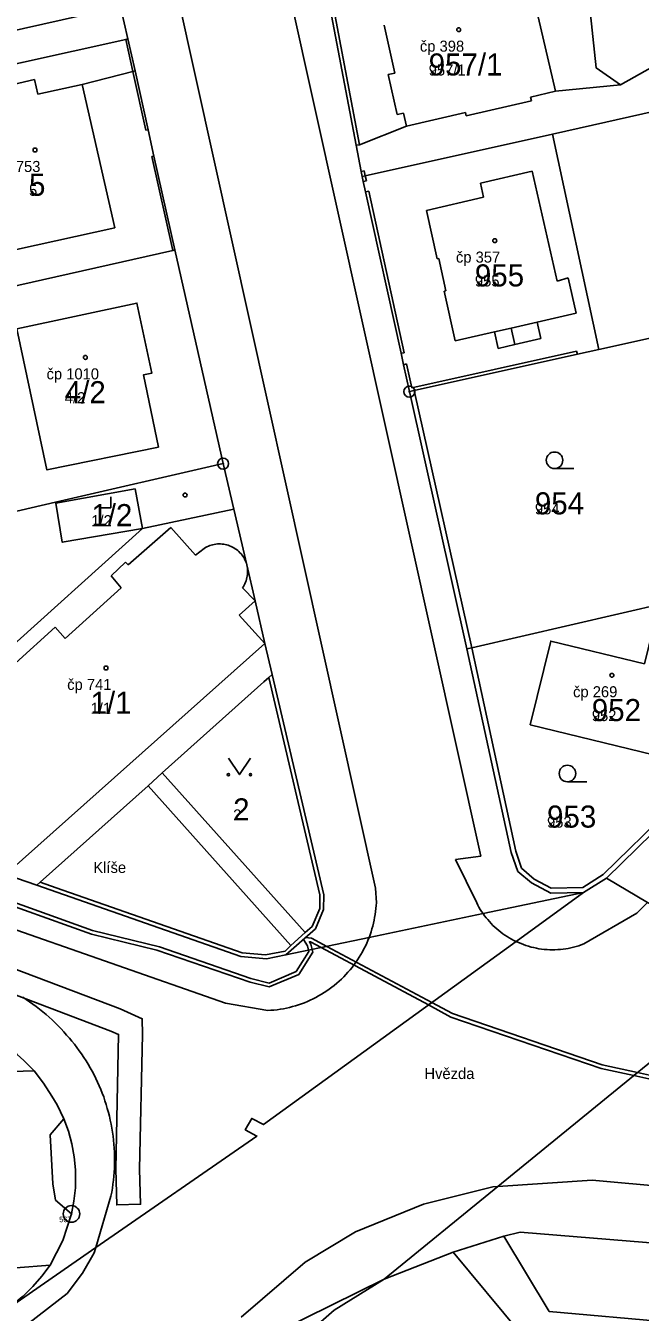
# Model space of a CAD drawing. Extents: x -763628 to -761565, y -976033 to -973833.
# Drawn here: x -762312.8 to -762257, y -975015.7 to -974899.1 of the extents above; entities that cross this region are included whole.
import ezdxf

# ---------------------------------------------------------------- set-up
doc = ezdxf.new("R2010")
doc.units = 0
for name, color, linetype in [('KN_cisla parcel 1000', 7, 'Continuous'), ('KN_cisla parcel 500', 7, 'Continuous'), ('KN_cisla popisna 500', 7, 'Continuous'), ('KN_hranice parcel', 7, 'Continuous'), ('KN_popisy', 7, 'Continuous'), ('KN_vecna bremena', 7, 'Continuous'), ('KN_vnitrni kresba parcel', 7, 'Continuous'), ('KN_znacky bodu BP', 7, 'Continuous'), ('KN_znacky budov', 7, 'Continuous'), ('KN_znacky kultur', 7, 'Continuous')]:
    doc.layers.add(name, color=color, linetype=linetype)

msp = doc.modelspace()

# ---------------------------------------------------------------- linework, layer by layer
at = {"layer": 'KN_hranice parcel'}
for p, q in [((-762303.49, -974900.35), (-762304.18, -974897.43)), ((-762302.84, -974903.25), (-762303.49, -974900.35)), ((-762248.07, -974905.17), (-762264.98, -974908.96)), ((-762260.79, -974928.49), (-762264.98, -974908.96)), ((-762294.86, -974938.82), (-762299.24, -974919.46)), ((-762248.82, -974925.83), (-762260.79, -974928.49)), ((-762277.97, -974932.3), (-762272.75, -974955.6)), ((-762294.86, -974938.82), (-762310.05, -974942.31)), ((-762310.05, -974942.31), (-762327.52, -974946.33)), ((-762310.05, -974942.31), (-762310.04, -974942.39)), ((-762302.16, -974944.7), (-762320.22, -974960.95)), ((-762262.18, -974977.69), (-762260.1, -974976.38))]:
    msp.add_line(p, q, dxfattribs=at)
for points in [[(-762249.46, -974899.24), (-762258.84, -974904.5), (-762261.03, -974902.97), (-762262.22, -974891.84), (-762259.64, -974891.25), (-762260.09, -974889.3)], [(-762285.61, -974895.17), (-762282.8, -974909.98), (-762282.35, -974912.35), (-762282.26, -974912.82)], [(-762304.18, -974897.43), (-762304.47, -974897.5), (-762324.99, -974902.1)], [(-762303.49, -974900.35), (-762303.68, -974900.39), (-762322.55, -974904.57)], [(-762322.55, -974904.57), (-762320.54, -974913.6), (-762318.99, -974920.6), (-762304.69, -974917.45), (-762307.63, -974904.46), (-762303.04, -974903.3), (-762302.84, -974903.25)], [(-762299.24, -974919.46), (-762301.13, -974910.97), (-762301.66, -974908.57), (-762302.84, -974903.25)], [(-762264.98, -974908.96), (-762281.97, -974912.76), (-762282.26, -974912.82)], [(-762282.26, -974912.82), (-762282.16, -974913.26), (-762281.95, -974914.21), (-762278.73, -974928.83), (-762278.51, -974929.86), (-762277.97, -974932.3)], [(-762299.24, -974919.46), (-762299.43, -974919.5), (-762333.42, -974927.16)], [(-762300.73, -974937.33), (-762310.84, -974939.39), (-762313.56, -974926.6), (-762302.67, -974924.28), (-762301.32, -974930.62), (-762302.09, -974930.78), (-762300.73, -974937.33)], [(-762260.79, -974928.49), (-762262.74, -974928.92), (-762277.53, -974932.2), (-762277.97, -974932.3)], [(-762290.41, -974957.93), (-762291.07, -974955.12), (-762291.95, -974951.24), (-762292.7, -974947.99), (-762293.9, -974942.95), (-762294.86, -974938.82)], [(-762310.04, -974942.39), (-762302.85, -974941.11), (-762302.16, -974944.7)], [(-762310.04, -974942.39), (-762309.44, -974945.94), (-762302.16, -974944.7)], [(-762250.1, -974950.37), (-762272.31, -974955.5), (-762272.75, -974955.6)], [(-762267.02, -974962.48), (-762254.71, -974965.47), (-762254.02, -974962.83), (-762252.43, -974963.25), (-762252.08, -974962.07), (-762251.8, -974962.14), (-762250.85, -974958.37), (-762251.26, -974958.27), (-762250.48, -974955.06), (-762255.88, -974953.76), (-762256.66, -974956.96), (-762265.16, -974954.9), (-762267.02, -974962.48)], [(-762272.75, -974955.6), (-762268.75, -974974.04), (-762268.13, -974975.77), (-762266.91, -974976.81), (-762265.16, -974977.75), (-762262.18, -974977.69)], [(-762311.75, -974977.02), (-762311.45, -974976.75), (-762301.67, -974968), (-762300.38, -974966.85), (-762291.16, -974958.6), (-762290.71, -974958.2), (-762290.41, -974957.93)], [(-762289.16, -974983.33), (-762286.49, -974980.96), (-762285.75, -974979.22), (-762285.72, -974977.9), (-762290.41, -974957.93)], [(-762260.1, -974976.38), (-762243.34, -974960.01), (-762242.56, -974959.24), (-762242.22, -974958.91)], [(-762330.7, -974970.38), (-762324.28, -974972.64), (-762321.09, -974973.71), (-762314.47, -974976.07), (-762311.75, -974977.02)], [(-762311.75, -974977.02), (-762293.25, -974983.48), (-762290.94, -974983.68), (-762289.16, -974983.33)], [(-762260.1, -974976.38), (-762256.37, -974978.58), (-762249.33, -974982.41), (-762245.93, -974984.75)], [(-762314.63, -975015.54), (-762306.4, -975009.85), (-762291.79, -974999.74), (-762292.85, -974999.18), (-762292.27, -974998.14), (-762291.21, -974998.7), (-762268.3, -974982.12), (-762262.18, -974977.69)], [(-762262.18, -974977.69), (-762271.29, -974979.59), (-762281.62, -974981.75), (-762289.16, -974983.33)], [(-762245.93, -974984.75), (-762251.76, -974989.5), (-762269.95, -975004.31), (-762280.27, -975012.71)], [(-762308.61, -975006.8), (-762308.39, -975005.63), (-762308.26, -975004.44), (-762308.24, -975003.24), (-762308.26, -975002.81), (-762308.37, -975001.62), (-762308.58, -975000.45), (-762308.89, -974999.29), (-762309.29, -974998.17), (-762309.92, -974996.91), (-762310.38, -974996.12), (-762311.15, -974994.95), (-762312, -974993.83), (-762312.93, -974992.9), (-762313.53, -974992.37), (-762314.56, -974991.56), (-762315.66, -974990.84), (-762316.8, -974990.2)], [(-762310.55, -975011.45), (-762309.39, -975009.2), (-762308.61, -975006.8)], [(-762208.31, -975015.26), (-762210.64, -975013.14), (-762267.92, -975008.46), (-762269.4, -975008.83), (-762274, -975010.26), (-762280.27, -975012.71)], [(-762314.03, -975015.11), (-762313.07, -975014.32), (-762312.99, -975014.25), (-762312.1, -975013.39), (-762311.29, -975012.45), (-762310.55, -975011.45)], [(-762322.54, -975033.61), (-762315.64, -975030.2), (-762297.02, -975020.99), (-762280.27, -975012.71)], [(-762280.27, -975012.71), (-762284.78, -975015.52), (-762290.56, -975020.56), (-762293.21, -975023.84), (-762295.19, -975027.32), (-762296.81, -975030.19), (-762298.15, -975032.54), (-762300.07, -975039.25), (-762312.93, -975099.52)]]:
    msp.add_lwpolyline(points, dxfattribs=at)
at = {"layer": 'KN_vecna bremena'}
for points in [[(-762335.01, -974978.87), (-762305.03, -974990.23), (-762304.34, -974990.54), (-762304.59, -975002.75), (-762304.51, -975005.99), (-762302.35, -975005.93), (-762302.43, -975002.75), (-762302.18, -974990.54), (-762302.2, -974989.12), (-762304.21, -974988.23), (-762334.8, -974976.64)], [(-762318.97, -974977.09), (-762306.8, -974981.44), (-762300.86, -974982.91), (-762292.42, -974985.81), (-762290.68, -974986.24), (-762288.01, -974985.11), (-762286.72, -974983.08), (-762286.78, -974982.83), (-762287.13, -974982.9), (-762287.1, -974983.02), (-762288.25, -974984.83), (-762290.7, -974985.88), (-762292.34, -974985.47), (-762300.64, -974982.61), (-762306.7, -974981.11), (-762318.73, -974976.81)], [(-762152.54, -975001.49), (-762178.62, -974999.27), (-762184.64, -974998.83), (-762216.08, -974996.02), (-762237.27, -974994.28), (-762240.68, -974996.05), (-762242.48, -974996.31), (-762251.57, -974995.25), (-762257.29, -974994), (-762257.62, -974994.27)], [(-762257.62, -974994.27), (-762251.63, -974995.59), (-762242.48, -974996.67), (-762240.58, -974996.39), (-762237.19, -974994.64), (-762216.1, -974996.36), (-762184.66, -974999.17), (-762178.64, -974999.61), (-762152.58, -975001.83)]]:
    msp.add_lwpolyline(points, dxfattribs=at)
for points in [[(-762287.13, -974982.9), (-762286.78, -974982.83), (-762286.9, -974982.35), (-762287.03, -974982.14), (-762286.94, -974982.15), (-762285.98, -974982.66), (-762285.47, -974982.56), (-762286.86, -974981.81), (-762287.4, -974981.77), (-762287.58, -974981.93), (-762287.22, -974982.5)], [(-762276.24, -974987.87), (-762275.94, -974987.65), (-762285.47, -974982.56), (-762285.98, -974982.66)], [(-762260.49, -974993.3), (-762274.07, -974988.64), (-762275.94, -974987.65), (-762276.24, -974987.87), (-762274.21, -974988.96), (-762260.59, -974993.62), (-762257.62, -974994.27), (-762257.29, -974994)]]:
    msp.add_lwpolyline(points, close=True, dxfattribs=at)
at = {"layer": 'KN_vnitrni kresba parcel'}
for p, q in [((-762313.41, -974831.47), (-762281.05, -974977.29)), ((-762271.5, -974974.39), (-762302.47, -974834.87)), ((-762264.73, -974905.09), (-762267.25, -974894.14)), ((-762282.5, -974909.93), (-762285.23, -974895.56)), ((-762280.27, -974899.11), (-762279.3, -974903.45)), ((-762303.68, -974900.39), (-762303.04, -974903.3)), ((-762311.96, -974904.02), (-762313.89, -974904.46)), ((-762311.66, -974905.36), (-762311.96, -974904.02)), ((-762303.04, -974903.3), (-762301.86, -974908.61)), ((-762279.3, -974903.45), (-762279.89, -974903.58)), ((-762279.89, -974903.58), (-762279.07, -974907.19)), ((-762307.63, -974904.46), (-762311.66, -974905.36)), ((-762266.98, -974905.62), (-762264.73, -974905.09)), ((-762264.73, -974905.09), (-762258.84, -974904.5)), ((-762272.82, -974907.32), (-762266.91, -974905.94)), ((-762266.91, -974905.94), (-762266.98, -974905.62)), ((-762279.07, -974907.19), (-762278.49, -974907.06)), ((-762278.49, -974907.06), (-762278.22, -974908.25)), ((-762278.22, -974908.25), (-762272.89, -974907)), ((-762272.89, -974907), (-762272.82, -974907.32)), ((-762301.86, -974908.61), (-762301.66, -974908.57)), ((-762282.5, -974909.93), (-762278.22, -974908.25)), ((-762301.13, -974910.97), (-762301.32, -974911.01)), ((-762301.32, -974911.01), (-762299.43, -974919.5)), ((-762282.8, -974909.98), (-762282.5, -974909.93)), ((-762282.35, -974912.35), (-762282.06, -974912.29)), ((-762281.87, -974913.19), (-762282.16, -974913.26)), ((-762282.06, -974912.29), (-762281.97, -974912.76)), ((-762281.97, -974912.76), (-762281.87, -974913.19)), ((-762271.53, -974913.42), (-762266.85, -974912.32)), ((-762266.85, -974912.32), (-762264.58, -974922.29)), ((-762281.95, -974914.21), (-762281.66, -974914.15)), ((-762281.66, -974914.15), (-762278.44, -974928.77)), ((-762271.24, -974914.69), (-762271.53, -974913.42)), ((-762276.42, -974915.89), (-762271.24, -974914.69)), ((-762275.45, -974920.28), (-762276.42, -974915.89)), ((-762275.31, -974920.25), (-762275.45, -974920.28)), ((-762274.66, -974923.18), (-762275.31, -974920.25)), ((-762264.58, -974922.29), (-762263.58, -974922)), ((-762263.58, -974922), (-762262.85, -974925.18)), ((-762274.81, -974923.21), (-762274.66, -974923.18)), ((-762273.82, -974927.7), (-762274.81, -974923.21)), ((-762268.75, -974926.54), (-762266.4, -974926)), ((-762266.4, -974926), (-762262.85, -974925.18)), ((-762266.4, -974926), (-762266.05, -974927.49)), ((-762270.25, -974926.88), (-762273.82, -974927.7)), ((-762270.25, -974926.88), (-762268.75, -974926.54)), ((-762269.91, -974928.38), (-762270.25, -974926.88)), ((-762268.75, -974926.54), (-762268.41, -974928.03)), ((-762268.41, -974928.03), (-762269.91, -974928.38)), ((-762266.05, -974927.49), (-762268.41, -974928.03)), ((-762278.44, -974928.77), (-762278.73, -974928.83)), ((-762277.74, -974931.95), (-762262.81, -974928.63)), ((-762262.81, -974928.63), (-762262.74, -974928.92)), ((-762278.22, -974929.79), (-762278.51, -974929.86)), ((-762277.74, -974931.95), (-762278.22, -974929.79)), ((-762272.31, -974955.5), (-762277.53, -974932.2)), ((-762302.16, -974944.7), (-762293.9, -974942.95)), ((-762418.78, -974944.26), (-762294.64, -974987.71)), ((-762303.48, -974948), (-762299.59, -974944.61)), ((-762299.59, -974944.61), (-762297.35, -974947.12)), ((-762297.35, -974947.12), (-762296.58, -974946.5)), ((-762305.02, -974948.98), (-762303.7, -974947.76)), ((-762303.7, -974947.76), (-762303.48, -974948)), ((-762304.09, -974950.08), (-762305.02, -974948.98)), ((-762309.18, -974954.66), (-762304.09, -974950.08)), ((-762293.09, -974950.09), (-762291.95, -974951.24)), ((-762291.95, -974951.24), (-762293.42, -974952.56)), ((-762293.42, -974952.56), (-762291.07, -974955.12)), ((-762313.7, -974956.89), (-762310.09, -974953.64)), ((-762310.09, -974953.64), (-762309.18, -974954.66)), ((-762314.43, -974975.94), (-762291.07, -974955.12)), ((-762268.31, -974973.94), (-762272.31, -974955.5)), ((-762290.71, -974958.2), (-762286.08, -974977.9)), ((-762243.66, -974959.68), (-762260.41, -974976.06)), ((-762287.41, -974981.31), (-762300.38, -974966.85)), ((-762301.67, -974968), (-762288.72, -974982.47)), ((-762267.82, -974975.48), (-762268.31, -974973.94)), ((-762271.5, -974974.39), (-762273.78, -974974.69)), ((-762273.78, -974974.69), (-762271.87, -974978.62)), ((-762266.67, -974976.46), (-762267.82, -974975.48)), ((-762260.41, -974976.06), (-762262.24, -974977.23)), ((-762311.45, -974976.75), (-762310.01, -974977.25)), ((-762310.01, -974977.25), (-762293.14, -974983.15)), ((-762281.05, -974977.29), (-762280.96, -974978.6)), ((-762265.12, -974977.29), (-762266.67, -974976.46)), ((-762262.24, -974977.23), (-762265.12, -974977.29)), ((-762286.08, -974977.9), (-762286.1, -974979.12)), ((-762257.35, -974979.54), (-762256.37, -974978.58)), ((-762286.1, -974979.12), (-762286.8, -974980.77)), ((-762262.16, -974982.34), (-762257.35, -974979.54)), ((-762286.8, -974980.77), (-762287.41, -974981.31)), ((-762287.41, -974981.31), (-762288.72, -974982.47)), ((-762291.01, -974983.34), (-762293.14, -974983.15)), ((-762289.23, -974982.99), (-762291.01, -974983.34)), ((-762288.72, -974982.47), (-762289.23, -974982.99)), ((-762294.64, -974987.71), (-762290.82, -974988.37)), ((-762312, -974993.83), (-762314.98, -974993.92)), ((-762310.54, -974999.63), (-762309.29, -974998.17)), ((-762310.31, -975004.06), (-762310.54, -974999.63)), ((-762310.07, -975005.56), (-762310.31, -975004.06)), ((-762270.4, -975004.34), (-762269.95, -975004.31)), ((-762269.95, -975004.31), (-762261.4, -975003.75)), ((-762261.4, -975003.75), (-762212.87, -975008.02)), ((-762306.4, -975009.85), (-762305.03, -975005.19)), ((-762276.7, -975005.93), (-762270.4, -975004.34)), ((-762308.61, -975006.8), (-762310.07, -975005.56)), ((-762282.86, -975008.41), (-762276.7, -975005.93)), ((-762287.41, -975011.16), (-762282.86, -975008.41)), ((-762269.4, -975008.83), (-762265.3, -975015.64)), ((-762306.54, -975010.31), (-762306.4, -975009.85)), ((-762307.6, -975012.17), (-762306.54, -975010.31)), ((-762293.21, -975016.16), (-762287.41, -975011.16)), ((-762274, -975010.26), (-762267.92, -975017.57)), ((-762310.55, -975011.45), (-762313.65, -975011.67)), ((-762309.01, -975014.01), (-762307.6, -975012.17)), ((-762314.34, -975018.16), (-762309.01, -975014.01)), ((-762265.3, -975015.64), (-762217.12, -975019.9))]:
    msp.add_line(p, q, dxfattribs=at)
for points in [[(-762296.58, -974946.5), (-762296.46, -974946.43), (-762296.33, -974946.36), (-762296.2, -974946.3), (-762296.07, -974946.25), (-762295.94, -974946.21), (-762295.8, -974946.17), (-762295.66, -974946.14), (-762295.52, -974946.12), (-762295.38, -974946.1), (-762295.24, -974946.1), (-762295.1, -974946.1), (-762294.95, -974946.11), (-762294.81, -974946.12), (-762294.67, -974946.15), (-762294.54, -974946.18), (-762294.4, -974946.22), (-762294.27, -974946.27), (-762294.13, -974946.32), (-762294.01, -974946.39), (-762293.88, -974946.45), (-762293.76, -974946.53), (-762293.65, -974946.61), (-762293.53, -974946.7), (-762293.43, -974946.79), (-762293.33, -974946.89), (-762293.23, -974947), (-762293.14, -974947.11), (-762293.06, -974947.22), (-762292.98, -974947.34), (-762292.91, -974947.46), (-762292.85, -974947.59), (-762292.79, -974947.72), (-762292.74, -974947.85), (-762292.7, -974947.99)], [(-762292.7, -974947.99), (-762292.68, -974948.13), (-762292.66, -974948.28), (-762292.65, -974948.42), (-762292.65, -974948.57), (-762292.65, -974948.72), (-762292.66, -974948.86), (-762292.68, -974949.01), (-762292.71, -974949.15), (-762292.74, -974949.29), (-762292.78, -974949.43), (-762292.83, -974949.57), (-762292.89, -974949.7), (-762292.95, -974949.84), (-762293.02, -974949.97), (-762293.09, -974950.09)], [(-762280.96, -974978.6), (-762280.98, -974978.87), (-762281, -974979.14), (-762281.04, -974979.4), (-762281.07, -974979.67), (-762281.12, -974979.94), (-762281.17, -974980.2), (-762281.23, -974980.46), (-762281.29, -974980.72), (-762281.37, -974980.98), (-762281.44, -974981.24), (-762281.53, -974981.5), (-762281.62, -974981.75)], [(-762271.87, -974978.62), (-762271.77, -974978.82), (-762271.66, -974979.02), (-762271.54, -974979.21), (-762271.42, -974979.4), (-762271.29, -974979.59)], [(-762271.29, -974979.59), (-762271.15, -974979.78), (-762271.01, -974979.96), (-762270.86, -974980.14), (-762270.71, -974980.32), (-762270.55, -974980.49), (-762270.39, -974980.66), (-762270.22, -974980.82), (-762270.05, -974980.97), (-762269.87, -974981.12), (-762269.69, -974981.27), (-762269.5, -974981.41), (-762269.31, -974981.54), (-762269.12, -974981.67), (-762268.92, -974981.79), (-762268.72, -974981.91), (-762268.51, -974982.02), (-762268.3, -974982.12)], [(-762281.62, -974981.75), (-762281.73, -974982.02), (-762281.84, -974982.28), (-762281.96, -974982.54), (-762282.09, -974982.79), (-762282.22, -974983.04), (-762282.36, -974983.29), (-762282.51, -974983.54), (-762282.67, -974983.78), (-762282.83, -974984.01), (-762283, -974984.24), (-762283.17, -974984.47), (-762283.35, -974984.69), (-762283.54, -974984.9), (-762283.73, -974985.11), (-762283.93, -974985.32), (-762284.14, -974985.52), (-762284.34, -974985.72), (-762284.56, -974985.9), (-762284.78, -974986.09), (-762285, -974986.26), (-762285.23, -974986.43), (-762285.47, -974986.6), (-762285.71, -974986.75), (-762285.95, -974986.9), (-762286.2, -974987.05), (-762286.45, -974987.18), (-762286.7, -974987.31), (-762286.96, -974987.44), (-762287.22, -974987.55), (-762287.48, -974987.66), (-762287.75, -974987.76), (-762288.02, -974987.86), (-762288.29, -974987.94), (-762288.57, -974988.02), (-762288.84, -974988.09), (-762289.12, -974988.15), (-762289.4, -974988.21), (-762289.68, -974988.26), (-762289.97, -974988.3), (-762290.25, -974988.33), (-762290.54, -974988.35), (-762290.82, -974988.37)], [(-762268.3, -974982.12), (-762268.08, -974982.22), (-762267.85, -974982.31), (-762267.63, -974982.4), (-762267.4, -974982.48), (-762267.17, -974982.55), (-762266.93, -974982.62), (-762266.7, -974982.67), (-762266.46, -974982.72), (-762266.22, -974982.77), (-762265.98, -974982.8), (-762265.74, -974982.83), (-762265.49, -974982.85), (-762265.25, -974982.86), (-762265.01, -974982.87), (-762264.77, -974982.86), (-762264.52, -974982.85), (-762264.28, -974982.84), (-762264.04, -974982.81), (-762263.8, -974982.78), (-762263.56, -974982.74), (-762263.32, -974982.69), (-762263.09, -974982.63), (-762262.85, -974982.57), (-762262.62, -974982.5), (-762262.39, -974982.42), (-762262.16, -974982.34)], [(-762313.03, -974987.16), (-762312.72, -974987.36), (-762312.41, -974987.58), (-762312.1, -974987.8), (-762311.8, -974988.02), (-762311.5, -974988.25), (-762311.21, -974988.49), (-762310.92, -974988.73), (-762310.64, -974988.98), (-762310.36, -974989.23), (-762310.09, -974989.49), (-762309.82, -974989.76), (-762309.56, -974990.03), (-762309.3, -974990.3), (-762309.05, -974990.59), (-762308.8, -974990.87)], [(-762308.8, -974990.87), (-762308.57, -974991.15), (-762308.34, -974991.43), (-762308.11, -974991.72), (-762307.9, -974992.02), (-762307.69, -974992.31), (-762307.48, -974992.62), (-762307.29, -974992.92), (-762307.09, -974993.24), (-762306.91, -974993.55), (-762306.73, -974993.87), (-762306.56, -974994.19), (-762306.4, -974994.52), (-762306.24, -974994.85), (-762306.1, -974995.18), (-762305.96, -974995.52), (-762305.82, -974995.86), (-762305.69, -974996.2), (-762305.58, -974996.55), (-762305.46, -974996.89), (-762305.36, -974997.24), (-762305.26, -974997.6), (-762305.17, -974997.95), (-762305.09, -974998.31), (-762305.02, -974998.66), (-762304.95, -974999.02), (-762304.89, -974999.38), (-762304.84, -974999.74), (-762304.8, -975000.11), (-762304.77, -975000.47), (-762304.74, -975000.83), (-762304.72, -975001.2), (-762304.71, -975001.56), (-762304.71, -975001.93), (-762304.71, -975002.29), (-762304.72, -975002.66), (-762304.74, -975003.02), (-762304.77, -975003.38), (-762304.81, -975003.75), (-762304.85, -975004.11), (-762304.9, -975004.47), (-762304.96, -975004.83), (-762305.03, -975005.19)]]:
    msp.add_lwpolyline(points, dxfattribs=at)
at = {"layer": 'KN_znacky bodu BP'}
for centre, radius in [((-762277.97, -974932.3), 0.5), ((-762277.97, -974932.3), 0.0303), ((-762294.86, -974938.82), 0.5), ((-762294.86, -974938.82), 0.0303), ((-762308.61, -975006.8), 0.75), ((-762308.61, -975006.8), 0.03)]:
    msp.add_circle(centre, radius, dxfattribs=at)
at = {"layer": 'KN_znacky budov'}
for centre in [(-762273.5, -974899.51), (-762311.92, -974910.41), (-762270.23, -974918.62), (-762307.35, -974929.2), (-762298.31, -974941.67), (-762305.48, -974957.34), (-762259.61, -974958)]:
    msp.add_circle(centre, 0.175, dxfattribs=at)
at = {"layer": 'KN_znacky kultur'}
for p, q in [((-762264.81, -974939.27), (-762263.06, -974939.27)), ((-762305.03, -974942.82), (-762305.03, -974941.82)), ((-762306.03, -974942.82), (-762305.03, -974942.82)), ((-762263.64, -974967.65), (-762261.89, -974967.65))]:
    msp.add_line(p, q, dxfattribs=at)
msp.add_lwpolyline([(-762294.38, -974965.5), (-762293.38, -974967), (-762292.38, -974965.5)], dxfattribs=at)
for centre, radius in [((-762264.81, -974938.52), 0.75), ((-762294.38, -974967), 0.1), ((-762292.38, -974967), 0.1), ((-762263.64, -974966.9), 0.75)]:
    msp.add_circle(centre, radius, dxfattribs=at)

# ---------------------------------------------------------------- texts
at = {"layer": 'KN_cisla parcel 1000'}
for s, p in [('957/1', (-762276.22, -974903.66)), ('5', (-762312.46, -974914.56)), ('955', (-762272.03, -974922.77)), ('4/2', (-762309.22, -974933.35)), ('1/2', (-762306.81, -974944.49)), ('954', (-762266.59, -974943.42)), ('1/1', (-762306.88, -974961.49)), ('952', (-762261.43, -974962.15)), ('2', (-762293.95, -974971.15)), ('953', (-762265.49, -974971.8))]:
    msp.add_text(s, height=2, dxfattribs=at).set_placement(p)
at = {"layer": 'KN_cisla parcel 500'}
for s, p in [('957/1', (-762276.22, -974903.66)), ('5', (-762312.46, -974914.56)), ('955', (-762272.03, -974922.77)), ('4/2', (-762309.22, -974933.35)), ('954', (-762266.59, -974943.42)), ('1/2', (-762306.81, -974944.49)), ('1/1', (-762306.88, -974961.49)), ('952', (-762261.43, -974962.15)), ('2', (-762293.95, -974971.15)), ('953', (-762265.49, -974971.8))]:
    msp.add_text(s, height=1, dxfattribs=at).set_placement(p)
at = {"layer": 'KN_cisla popisna 500'}
for s, p in [('čp 398', (-762277.02, -974901.5)), ('čp 753', (-762315.44, -974912.4)), ('čp 357', (-762273.75, -974920.61)), ('čp 1010', (-762310.87, -974931.19)), ('čp 741', (-762309, -974959.33)), ('čp 269', (-762263.13, -974959.99))]:
    msp.add_text(s, height=1, dxfattribs=at).set_placement(p)
at = {"layer": 'KN_popisy'}
for s, p in [('Klíše', (-762306.63, -974975.91)), ('Hvězda', (-762276.61, -974994.58))]:
    msp.add_text(s, height=1, dxfattribs=at).set_placement(p)
at = {"layer": 'KN_znacky bodu BP'}
msp.add_text('567', height=0.5, dxfattribs=at).set_placement((-762309.72, -975007.55))

doc.saveas('drawing.dxf')
